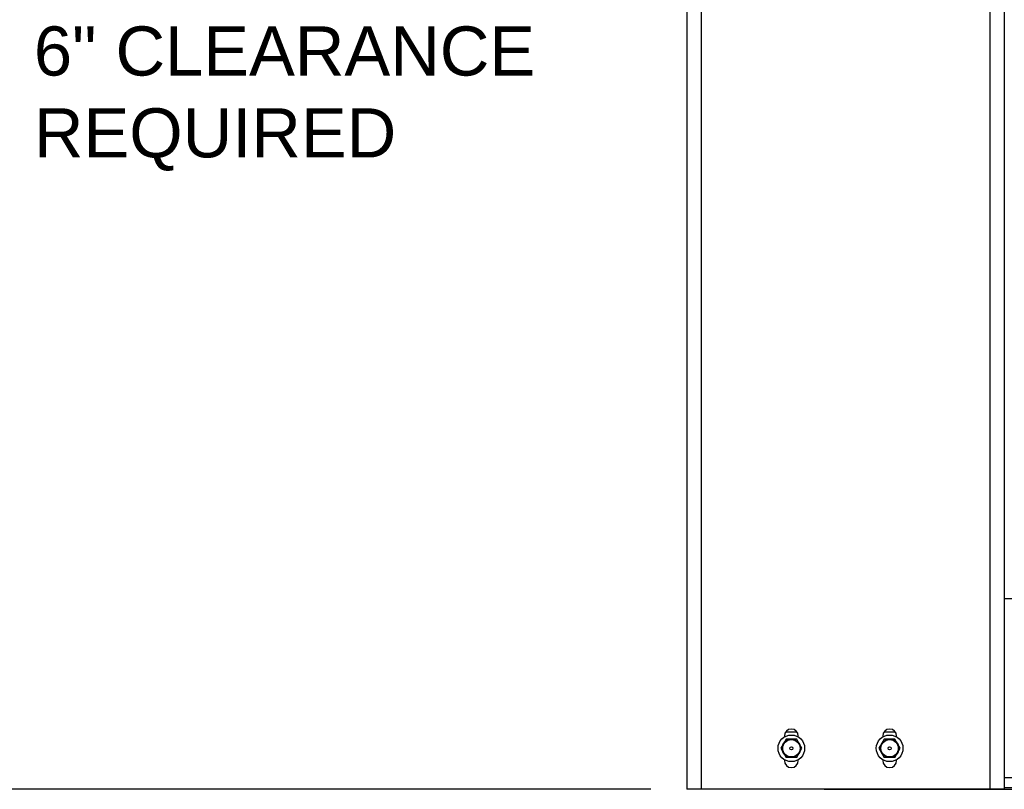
# Model space of a CAD drawing. Header units: inches. Extents: x 218.9 to 312.4, y 214.8 to 247.8.
# Tile 280 of 319: x 274.2 to 276.1, y 240.1 to 241.6. Entities that reach past the tile are written whole.
import ezdxf

# ---------------------------------------------------------------- set-up
doc = ezdxf.new("R2010")
doc.units = ezdxf.units.IN
doc.header["$LTSCALE"] = 0.25
doc.header["$MEASUREMENT"] = 0
doc.layers.add('ANNOTATIONS', color=1, linetype='Continuous')
doc.layers.add('MOTOR LH', color=7, linetype='Continuous')
doc.styles.add('ARIAL', font='arial.ttf', dxfattribs={"height": 0.09375})

msp = doc.modelspace()

# ---------------------------------------------------------------- linework, layer by layer
at = {"layer": 'ANNOTATIONS'}
msp.add_line((275.41758, 240.10348), (273.83625, 240.10348), dxfattribs=at)
at = {"layer": 'MOTOR LH'}
for p, q in [((275.48626, 243.46417), (275.48626, 240.10354)), ((275.51361, 243.46417), (275.51361, 240.10354)), ((276.06439, 243.46417), (276.06439, 240.10348)), ((276.09173, 243.21417), (276.09173, 240.10348)), ((276.13257, 240.46698), (276.09173, 240.46698)), ((275.67533, 240.19925), (275.67026, 240.19046)), ((275.6722, 240.20511), (275.6722, 240.20329)), ((275.67474, 240.21292), (275.69622, 240.21292)), ((275.69563, 240.19925), (275.68548, 240.19925)), ((275.70071, 240.19046), (275.69563, 240.19925)), ((275.69876, 240.20329), (275.69876, 240.20511)), ((275.86283, 240.19925), (275.85776, 240.19046)), ((275.8597, 240.20511), (275.8597, 240.20329)), ((275.86224, 240.21292), (275.88372, 240.21292)), ((275.88313, 240.19925), (275.87298, 240.19925)), ((275.88821, 240.19046), (275.88313, 240.19925)), ((275.88626, 240.20329), (275.88626, 240.20511)), ((275.67026, 240.19046), (275.66518, 240.18167)), ((275.66518, 240.18167), (275.67026, 240.17288)), ((275.70578, 240.18167), (275.70071, 240.19046)), ((275.70071, 240.17288), (275.70578, 240.18167)), ((275.85776, 240.19046), (275.85268, 240.18167)), ((275.85268, 240.18167), (275.85776, 240.17288)), ((275.89328, 240.18167), (275.88821, 240.19046)), ((275.88821, 240.17288), (275.89328, 240.18167)), ((275.67026, 240.17288), (275.67533, 240.16409)), ((275.69563, 240.16409), (275.68548, 240.16409)), ((275.69563, 240.16409), (275.70071, 240.17288)), ((275.85776, 240.17288), (275.86283, 240.16409)), ((275.88313, 240.16409), (275.87298, 240.16409)), ((275.88313, 240.16409), (275.88821, 240.17288)), ((275.6722, 240.16005), (275.6722, 240.15823)), ((275.69876, 240.15823), (275.69876, 240.16005)), ((275.8597, 240.16005), (275.8597, 240.15823)), ((275.88626, 240.15823), (275.88626, 240.16005)), ((276.1386, 240.12521), (276.09173, 240.12521)), ((276.09173, 240.10684), (276.1386, 240.10684)), ((275.51361, 240.10354), (275.48626, 240.10354)), ((276.09173, 240.10354), (275.51361, 240.10354)), ((275.74798, 240.10348), (275.74798, 240.10354)), ((275.74798, 240.10348), (281.43548, 240.10342))]:
    msp.add_line(p, q, dxfattribs=at)
for centre, radius in [((275.68548, 240.18167), 0.02538), ((275.68548, 240.18167), 0.01758), ((275.87298, 240.18167), 0.02538), ((275.87298, 240.18167), 0.01758), ((275.68548, 240.18167), 0.01656), ((275.68548, 240.18167), 0.00299), ((275.87298, 240.18167), 0.01656), ((275.87298, 240.18167), 0.00299)]:
    msp.add_circle(centre, radius, dxfattribs=at)
for centre, start, end in [((275.68548, 240.20511), 0, 180), ((275.87298, 240.20511), 0, 180), ((275.68548, 240.15823), 180, 0), ((275.87298, 240.15823), 180, 0)]:
    msp.add_arc(centre, 0.01328, start, end, dxfattribs=at)
for points, knots in [([(275.68548, 240.19925), (275.68289, 240.19925), (275.67949, 240.19925), (275.67613, 240.19925), (275.67533, 240.19925)], [0, 0, 0, 0, 0.7636705, 1, 1, 1, 1]), ([(275.87298, 240.19925), (275.87039, 240.19925), (275.86699, 240.19925), (275.86363, 240.19925), (275.86283, 240.19925)], [0, 0, 0, 0, 0.7636826, 1, 1, 1, 1]), ([(275.68548, 240.16409), (275.68289, 240.16409), (275.67949, 240.16409), (275.67613, 240.16409), (275.67533, 240.16409)], [0, 0, 0, 0, 0.7636705, 1, 1, 1, 1]), ([(275.87298, 240.16409), (275.87039, 240.16409), (275.86699, 240.16409), (275.86363, 240.16409), (275.86283, 240.16409)], [0, 0, 0, 0, 0.7636826, 1, 1, 1, 1])]:
    msp.add_open_spline(points, degree=3, knots=knots, dxfattribs=at)

# ---------------------------------------------------------------- texts
at = {"layer": 'ANNOTATIONS', "insert": (274.24054, 241.42133), "char_height": 0.09375, "attachment_point": 4, "style": 'ARIAL'}
msp.add_mtext('6" CLEARANCE\\PREQUIRED', dxfattribs=at)

doc.saveas('drawing.dxf')
